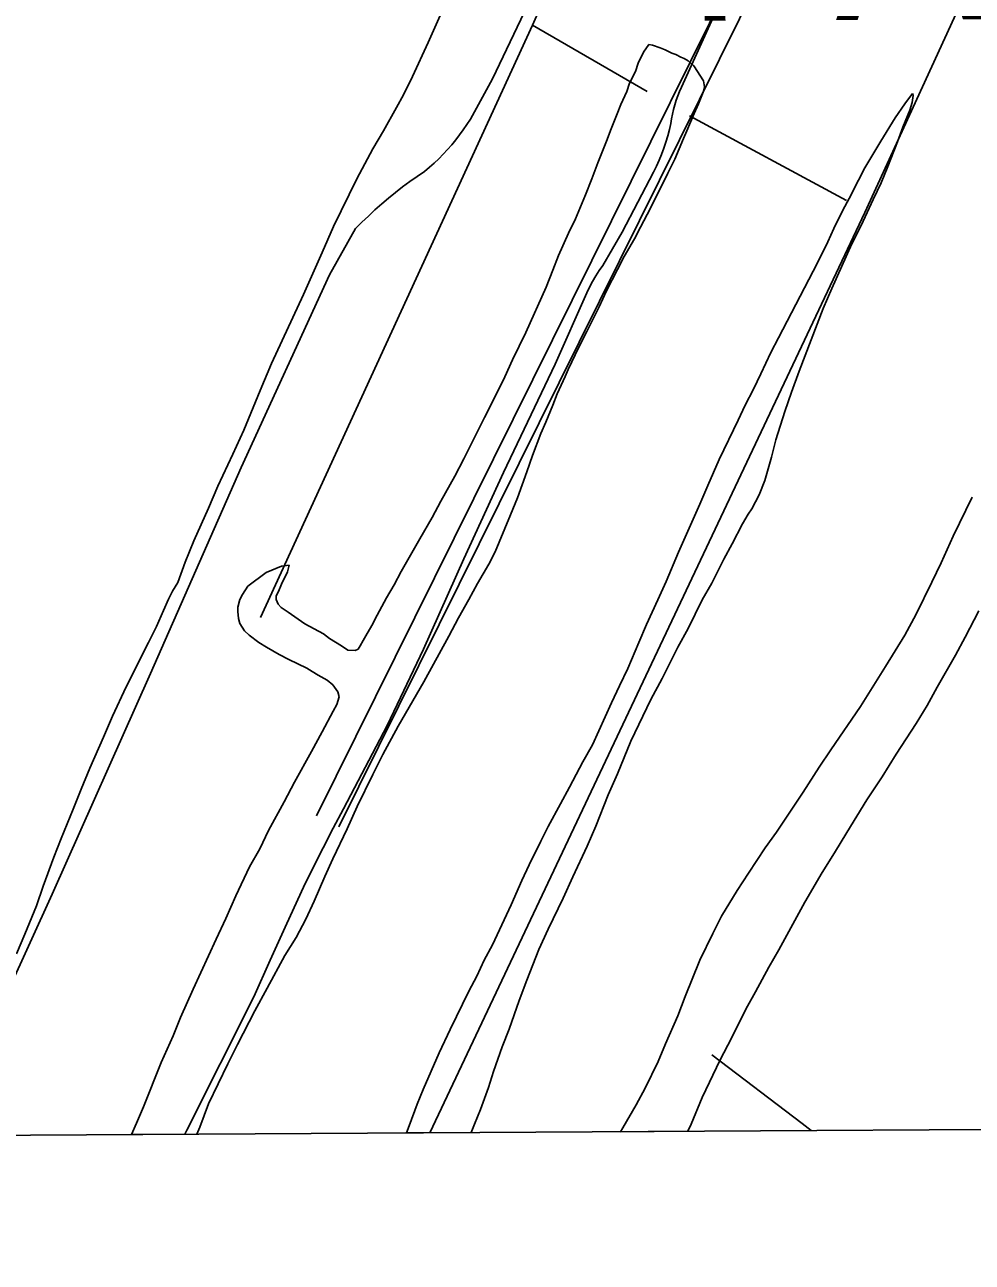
# Model space of a CAD drawing. Extents: x 3477039 to 3515015, y 546746 to 572297.
# Drawn here: x 3492712 to 3493845, y 555318 to 556797 of the extents above; entities that cross this region are included whole.
import ezdxf

# ---------------------------------------------------------------- set-up
doc = ezdxf.new("R2010")
doc.units = 0
for name, color, linetype in [('V-ANNO-SYMB', 7, 'Continuous'), ('V-DTCH-CNTR', 7, 'Continuous'), ('V-ROAD-CNTR', 7, 'Continuous'), ('V-SITE-VEGE', 7, 'Continuous'), ('V-TOPO-GNAM-IDEN', 7, 'Continuous'), ('V-TOPO-SHOR', 7, 'Continuous')]:
    doc.layers.add(name, color=color, linetype=linetype)

msp = doc.modelspace()

# ---------------------------------------------------------------- linework, layer by layer
at = {"layer": 'V-ANNO-SYMB'}
msp.add_lwpolyline([(3487280.7, 555437.8), (3500171.5, 555514.5), (3500191.1, 552220.1), (3487300.3, 552143.4)], close=True, dxfattribs=at)
at = {"layer": 'V-DTCH-CNTR'}
for points in [[(3493953, 557667.7), (3493894.5, 557555), (3493811.7, 557387.4), (3493753.7, 557267), (3493674.2, 557103.1), (3493559.3, 556858.9), (3493497.3, 556722.9), (3493495, 556717.7), (3493492.9, 556712.4), (3493491, 556707.1), (3493489.3, 556701.7), (3493487.8, 556696.2), (3493486.6, 556690.7), (3493485.6, 556685.1), (3493484.8, 556679.5), (3493482.9, 556672), (3493480.9, 556664.5), (3493478.6, 556657.1), (3493476.2, 556649.8), (3493473.5, 556642.5), (3493470.6, 556635.4), (3493467.5, 556628.3), (3493464.1, 556621.3), (3493426.4, 556549.6)], [(3493313.7, 556821.3), (3493271.5, 556732.9), (3493245.1, 556684.4), (3493240.9, 556678), (3493236.6, 556671.8), (3493232.1, 556665.7), (3493227.5, 556659.7), (3493222.7, 556653.9), (3493217.7, 556648.2), (3493212.5, 556642.7), (3493207.2, 556637.3), (3493201.7, 556632.1), (3493196.1, 556627), (3493190.3, 556622.1), (3493181.4, 556616.1), (3493172.6, 556609.9), (3493164, 556603.5), (3493155.5, 556596.9), (3493147.2, 556590.2), (3493139, 556583.2), (3493131, 556576.1), (3493123.1, 556568.8), (3493115.4, 556561.4), (3493107.8, 556553.7), (3493076.5, 556498.6), (3492971.2, 556268), (3492862.7, 556022), (3492745, 555758.1), (3492613.4, 555469.5)], [(3493426.4, 556549.6), (3493403.2, 556509.8), (3493398.9, 556503.6), (3493394.8, 556497.2), (3493391, 556490.6), (3493387.4, 556483.9), (3493384.1, 556477.1), (3493346.4, 556391.8), (3493284.7, 556262.4), (3493237.3, 556159.1), (3493189, 556051), (3493145.6, 555960)], [(3493145.6, 555960), (3493093.2, 555860.4), (3493081, 555837.1), (3493069.1, 555813.7), (3493057.3, 555790.2), (3493045.7, 555766.6), (3493025.5, 555723), (3493005.7, 555679.3), (3492986.1, 555635.5), (3492906.1, 555476.1), (3492903.8, 555471.2)], [(3493652.3, 555475.7), (3493641.5, 555484.2), (3493533.7, 555566)]]:
    msp.add_lwpolyline(points, dxfattribs=at)
at = {"layer": 'V-ROAD-CNTR'}
for points in [[(3493061, 555851.9), (3495551.8, 560875.6)], [(3493087.9, 555838.6), (3495578.6, 560862.3)]]:
    msp.add_lwpolyline(points, dxfattribs=at)
at = {"layer": 'V-SITE-VEGE'}
for p, q in [((3493215.6, 556823.5), (3493202.4, 556794.2)), ((3493202.4, 556794.2), (3493194.7, 556776.1)), ((3493194.7, 556776.1), (3493176, 556735.6)), ((3493452, 556764.6), (3493458.4, 556773.7)), ((3493458.4, 556773.7), (3493462.7, 556772.8)), ((3493462.7, 556772.8), (3493471.7, 556769.9)), ((3493471.7, 556769.9), (3493477.8, 556767.3)), ((3493477.8, 556767.3), (3493485.9, 556763.5)), ((3493445.6, 556751.3), (3493452, 556764.6)), ((3493485.9, 556763.5), (3493490.7, 556761.8)), ((3493490.7, 556761.8), (3493496.7, 556758.8)), ((3493496.7, 556758.8), (3493500.6, 556757.1)), ((3493500.6, 556757.1), (3493505.3, 556754.1)), ((3493505.3, 556754.1), (3493512.2, 556748.1)), ((3493435.3, 556727.6), (3493442.2, 556741.4)), ((3493442.2, 556741.4), (3493445.6, 556751.3)), ((3493512.2, 556748.1), (3493523.5, 556730.5)), ((3493176, 556735.6), (3493164.9, 556713.6)), ((3493431.9, 556717.7), (3493435.3, 556727.6)), ((3493524.8, 556723.2), (3493523.1, 556716.7)), ((3493523.5, 556730.5), (3493524.8, 556723.2)), ((3493164.9, 556713.6), (3493156.8, 556698.6)), ((3493424.7, 556702.2), (3493431.9, 556717.7)), ((3493523.1, 556716.7), (3493517.6, 556702.9)), ((3493764.4, 556703), (3493773.4, 556715.1)), ((3493774.3, 556712.9), (3493773, 556704.3)), ((3493773.4, 556715.1), (3493774.3, 556712.9)), ((3493156.8, 556698.6), (3493141, 556670.6)), ((3493420.4, 556691), (3493424.7, 556702.2)), ((3493517.6, 556702.9), (3493512.5, 556691.3)), ((3493752.9, 556686.2), (3493764.4, 556703)), ((3493770.5, 556695.3), (3493762, 556675.1)), ((3493773, 556704.3), (3493770.5, 556695.3)), ((3493413.2, 556672.9), (3493420.4, 556691)), ((3493512.5, 556691.3), (3493503.9, 556670.6)), ((3493735.8, 556658.2), (3493752.9, 556686.2)), ((3493141, 556670.6), (3493128.6, 556649)), ((3493407.6, 556658.2), (3493413.2, 556672.9)), ((3493503.9, 556670.6), (3493499.7, 556661.6)), ((3493762, 556675.1), (3493755.6, 556657.4)), ((3493128.6, 556649), (3493109.3, 556613.2)), ((3493397.4, 556632.4), (3493407.6, 556658.2)), ((3493499.7, 556661.6), (3493489.4, 556636.6)), ((3493716.6, 556626.3), (3493735.8, 556658.2)), ((3493755.6, 556657.4), (3493744.1, 556628.1)), ((3493489.4, 556636.6), (3493480.9, 556620.2)), ((3493390.2, 556613.4), (3493397.4, 556632.4)), ((3493480.9, 556620.2), (3493460.4, 556578)), ((3493708.9, 556611.6), (3493716.6, 556626.3)), ((3493744.1, 556628.1), (3493736, 556608.3)), ((3493109.3, 556613.2), (3493081.6, 556556.4)), ((3493382.5, 556594.1), (3493390.2, 556613.4)), ((3493697.8, 556589.7), (3493708.9, 556611.6)), ((3493736, 556608.3), (3493726.6, 556588.5)), ((3493370.6, 556565.6), (3493382.5, 556594.1)), ((3493690.1, 556575.9), (3493697.8, 556589.7)), ((3493460.4, 556578), (3493448.5, 556555.6)), ((3493679.4, 556553.9), (3493690.1, 556575.9)), ((3493726.6, 556588.5), (3493712.1, 556557.5)), ((3493362.5, 556548.4), (3493370.6, 556565.6)), ((3493081.6, 556556.4), (3493068, 556525.3)), ((3493350.5, 556521.7), (3493362.5, 556548.4)), ((3493448.5, 556555.6), (3493441.2, 556541.4)), ((3493672.2, 556538), (3493679.4, 556553.9)), ((3493712.1, 556557.5), (3493701, 556535.5)), ((3493441.2, 556541.4), (3493428.8, 556520.3)), ((3493659.8, 556513), (3493672.2, 556538)), ((3493701, 556535.5), (3493677.1, 556482.1)), ((3493068, 556525.3), (3493045.4, 556474.9)), ((3493343.7, 556504), (3493350.5, 556521.7)), ((3493428.8, 556520.3), (3493420.7, 556504.7)), ((3493335.6, 556483.8), (3493343.7, 556504)), ((3493420.7, 556504.7), (3493407.9, 556479.3)), ((3493613.2, 556423.3), (3493659.8, 556513)), ((3493045.4, 556474.9), (3493007.4, 556392.7)), ((3493311.3, 556429.5), (3493335.6, 556483.8)), ((3493407.9, 556479.3), (3493398.9, 556460.4)), ((3493677.1, 556482.1), (3493666.9, 556458.4)), ((3493398.9, 556460.4), (3493384.4, 556430.6)), ((3493666.9, 556458.4), (3493637.9, 556383.4)), ((3493295.5, 556396.8), (3493311.3, 556429.5)), ((3493384.4, 556430.6), (3493374.6, 556412.1)), ((3493374.6, 556412.1), (3493361.8, 556385.4)), ((3493604.3, 556405.7), (3493613.2, 556423.3)), ((3493592.3, 556380.2), (3493604.3, 556405.7)), ((3493007.4, 556392.7), (3492993.8, 556360.3)), ((3493286.1, 556376.5), (3493295.5, 556396.8)), ((3493361.8, 556385.4), (3493358.4, 556376.8)), ((3493637.9, 556383.4), (3493629, 556358.4)), ((3493271.6, 556346.8), (3493286.1, 556376.5)), ((3493358.4, 556376.8), (3493348.6, 556356.1)), ((3493583.4, 556361.7), (3493592.3, 556380.2)), ((3492993.8, 556360.3), (3492974.1, 556313)), ((3493348.6, 556356.1), (3493343.5, 556342.7)), ((3493573.6, 556342.8), (3493583.4, 556361.7)), ((3493629, 556358.4), (3493620.9, 556335.2)), ((3493261.8, 556327.8), (3493271.6, 556346.8)), ((3493343.5, 556342.7), (3493335.4, 556322.5)), ((3493565, 556324.7), (3493573.6, 556342.8)), ((3493237.1, 556278.7), (3493261.8, 556327.8)), ((3493542.4, 556277.7), (3493565, 556324.7)), ((3493620.9, 556335.2), (3493610.3, 556301.2)), ((3492974.1, 556313), (3492960.9, 556284.1)), ((3493329.4, 556308.7), (3493319.2, 556282.4)), ((3493335.4, 556322.5), (3493329.4, 556308.7)), ((3493610.3, 556301.2), (3493604.8, 556280.5)), ((3492960.9, 556284.1), (3492943, 556245.8)), ((3493226.4, 556258), (3493237.1, 556278.7)), ((3493319.2, 556282.4), (3493312.4, 556263.1)), ((3493604.8, 556280.5), (3493597.1, 556252.5)), ((3493528.8, 556246.7), (3493542.4, 556277.7)), ((3493209.7, 556227.8), (3493226.4, 556258)), ((3493312.4, 556263.1), (3493301.3, 556232.1)), ((3493597.1, 556252.5), (3493590.3, 556235.7)), ((3492943, 556245.8), (3492931.9, 556219.5)), ((3493519.4, 556224.3), (3493528.8, 556246.7)), ((3493590.3, 556235.7), (3493581.3, 556218.9)), ((3492931.9, 556219.5), (3492914.4, 556180.7)), ((3493199.5, 556208.4), (3493209.7, 556227.8)), ((3493301.3, 556232.1), (3493292.8, 556211.8)), ((3493493.8, 556167), (3493519.4, 556224.3)), ((3493822.3, 556186.3), (3493844.9, 556232.8)), ((3493184.5, 556183), (3493199.5, 556208.4)), ((3493292.8, 556211.8), (3493279.6, 556179.1)), ((3493577.1, 556212.5), (3493570.2, 556200.8)), ((3493581.3, 556218.9), (3493577.1, 556212.5)), ((3493570.2, 556200.8), (3493557.8, 556177.1)), ((3492914.4, 556180.7), (3492904.2, 556154.9)), ((3493162.3, 556143.8), (3493184.5, 556183)), ((3493279.6, 556179.1), (3493274.5, 556167.4)), ((3493557.8, 556177.1), (3493548, 556158.6)), ((3493807.8, 556154.4), (3493822.3, 556186.3)), ((3493274.5, 556167.4), (3493267.2, 556152.8)), ((3493478.9, 556132.1), (3493493.8, 556167)), ((3492904.2, 556154.9), (3492895.3, 556130.7)), ((3493001, 556142.8), (3493019.1, 556150.1)), ((3493019.1, 556150.1), (3493028.5, 556151.5)), ((3493028.5, 556151.5), (3493026.4, 556143.3)), ((3493267.2, 556152.8), (3493253.5, 556129.5)), ((3493548, 556158.6), (3493533.5, 556130.1)), ((3493796.7, 556131.1), (3493807.8, 556154.4)), ((3492895.3, 556130.7), (3492888.9, 556120.4)), ((3492979.2, 556126.3), (3493001, 556142.8)), ((3493026.4, 556143.3), (3493019.1, 556128.6)), ((3493153.8, 556127.9), (3493162.3, 556143.8)), ((3493469.1, 556110.1), (3493478.9, 556132.1)), ((3493777.9, 556092.8), (3493796.7, 556131.1)), ((3492888.9, 556120.4), (3492884.2, 556110.9)), ((3492969.3, 556110.4), (3492972.7, 556116.4)), ((3492972.7, 556116.4), (3492979.2, 556126.3)), ((3493015.7, 556120), (3493012.7, 556114.8)), ((3493019.1, 556128.6), (3493015.7, 556120)), ((3493144.8, 556112.3), (3493153.8, 556127.9)), ((3493253.5, 556129.5), (3493243.3, 556110.6)), ((3493533.5, 556130.1), (3493522, 556109.9)), ((3492884.2, 556110.9), (3492878.2, 556097.1)), ((3492967.2, 556101.3), (3492969.3, 556110.4)), ((3492967.2, 556096.2), (3492967.2, 556101.3)), ((3493012.7, 556114.8), (3493012.8, 556110.5)), ((3493012.8, 556110.5), (3493015.4, 556105)), ((3493015.4, 556105), (3493018.8, 556100.7)), ((3493133.7, 556091.6), (3493144.8, 556112.3)), ((3493243.3, 556110.6), (3493230.9, 556088.6)), ((3493455.4, 556080.4), (3493469.1, 556110.1)), ((3493522, 556109.9), (3493505.3, 556075.9)), ((3492878.2, 556097.1), (3492869.7, 556078.2)), ((3492967.7, 556087.6), (3492967.2, 556096.2)), ((3492969.4, 556081.6), (3492967.7, 556087.6)), ((3493018.8, 556100.7), (3493027.4, 556095.1)), ((3493027.4, 556095.1), (3493047.3, 556081.4)), ((3493127.3, 556079.2), (3493133.7, 556091.6)), ((3493230.9, 556088.6), (3493219.4, 556066.6)), ((3493764.3, 556067.8), (3493777.9, 556092.8)), ((3493852.7, 556097), (3493836.5, 556065.5)), ((3492869.7, 556078.2), (3492860.3, 556059.2)), ((3492975.1, 556073), (3492969.4, 556081.6)), ((3492980.7, 556067.8), (3492975.1, 556073)), ((3493047.3, 556081.4), (3493069.3, 556069.5)), ((3493120, 556067.1), (3493127.3, 556079.2)), ((3493446.5, 556058.9), (3493455.4, 556080.4)), ((3493505.3, 556075.9), (3493492.9, 556053.4)), ((3492860.3, 556059.2), (3492833.4, 556006.2)), ((3492992.3, 556058.9), (3492980.7, 556067.8)), ((3493001.4, 556053.3), (3492992.3, 556058.9)), ((3493069.3, 556069.5), (3493076.6, 556063.9)), ((3493076.6, 556063.9), (3493090.8, 556054.9)), ((3493113.2, 556055), (3493117, 556061.5)), ((3493117, 556061.5), (3493120, 556067.1)), ((3493219.4, 556066.6), (3493189.5, 556011.9)), ((3493433.3, 556027.8), (3493446.5, 556058.9)), ((3493741.2, 556030.3), (3493764.3, 556067.8)), ((3493836.5, 556065.5), (3493825, 556043.9)), ((3493016.5, 556044.8), (3493001.4, 556053.3)), ((3493028.1, 556038.8), (3493016.5, 556044.8)), ((3493090.8, 556054.9), (3493098.6, 556049.8)), ((3493098.6, 556049.8), (3493107.2, 556049.4)), ((3493107.2, 556049.4), (3493111, 556051.1)), ((3493111, 556051.1), (3493113.2, 556055)), ((3493492.9, 556053.4), (3493474.2, 556016)), ((3493825, 556043.9), (3493802.8, 556005.6)), ((3493049.6, 556028.5), (3493028.1, 556038.8)), ((3493056.1, 556024.3), (3493049.6, 556028.5)), ((3493423.4, 556007.2), (3493433.3, 556027.8)), ((3493711.3, 555982.4), (3493741.2, 556030.3)), ((3493063, 556020), (3493056.1, 556024.3)), ((3493073.8, 556014), (3493063, 556020)), ((3493080.7, 556008.4), (3493073.8, 556014)), ((3493474.2, 556016), (3493460.9, 555991)), ((3492833.4, 556006.2), (3492817.2, 555970.9)), ((3493086.7, 555999.9), (3493080.7, 556008.4)), ((3493088, 555993.9), (3493086.7, 555999.9)), ((3493189.5, 556011.9), (3493158.7, 555958.9)), ((3493413.6, 555986.9), (3493423.4, 556007.2)), ((3493802.8, 556005.6), (3493791.2, 555983.6)), ((3493081.2, 555977.1), (3493085.5, 555984.8)), ((3493085.5, 555984.8), (3493088, 555993.9)), ((3493391, 555936.9), (3493413.6, 555986.9)), ((3493460.9, 555991), (3493437, 555941)), ((3493791.2, 555983.6), (3493778, 555962.1)), ((3492817.2, 555970.9), (3492806.5, 555945.9)), ((3493068, 555952.1), (3493081.2, 555977.1)), ((3493675.8, 555930.7), (3493711.3, 555982.4)), ((3493158.7, 555958.9), (3493140.3, 555925.2)), ((3493778, 555962.1), (3493754, 555925.4)), ((3492806.5, 555945.9), (3492790.3, 555908.9)), ((3493055.2, 555928.8), (3493068, 555952.1)), ((3493437, 555941), (3493420.8, 555902.2)), ((3493034.7, 555892.2), (3493055.2, 555928.8)), ((3493140.3, 555925.2), (3493128.4, 555901.1)), ((3493379.5, 555916.2), (3493391, 555936.9)), ((3493662.1, 555910), (3493675.8, 555930.7)), ((3493754, 555925.4), (3493737.4, 555898.3)), ((3492790.3, 555908.9), (3492779.7, 555883.9)), ((3493363.7, 555886.1), (3493379.5, 555916.2)), ((3493642.8, 555880.3), (3493662.1, 555910)), ((3493128.4, 555901.1), (3493109.6, 555862.8)), ((3493420.8, 555902.2), (3493409.7, 555876.8)), ((3493737.4, 555898.3), (3493719, 555871.1)), ((3492779.7, 555883.9), (3492770.3, 555859.8)), ((3493022.3, 555868.4), (3493034.7, 555892.2)), ((3493352.6, 555866.3), (3493363.7, 555886.1)), ((3493610.8, 555832.4), (3493642.8, 555880.3)), ((3493003.9, 555834.4), (3493022.3, 555868.4)), ((3493338.1, 555839.1), (3493352.6, 555866.3)), ((3493409.7, 555876.8), (3493394.8, 555839.3)), ((3493719, 555871.1), (3493695.1, 555831.9)), ((3492770.3, 555859.8), (3492755.8, 555824.9)), ((3493109.6, 555862.8), (3493097.7, 555836.5)), ((3493097.7, 555836.5), (3493080.6, 555800.3)), ((3493329.1, 555821.4), (3493338.1, 555839.1)), ((3493394.8, 555839.3), (3493384.6, 555815.6)), ((3492755.8, 555824.9), (3492747.3, 555802.5)), ((3492993.3, 555812.4), (3493003.9, 555834.4)), ((3493315.4, 555793.4), (3493329.1, 555821.4)), ((3493597.5, 555813.4), (3493610.8, 555832.4)), ((3493695.1, 555831.9), (3493680.1, 555807.7)), ((3492980.9, 555790.9), (3492993.3, 555812.4)), ((3493384.6, 555815.6), (3493367.5, 555779)), ((3493577.4, 555783.2), (3493597.5, 555813.4)), ((3493680.1, 555807.7), (3493665.6, 555784)), ((3492747.3, 555802.5), (3492734.5, 555767.6)), ((3492964.6, 555756.4), (3492980.9, 555790.9)), ((3493080.6, 555800.3), (3493071.2, 555779.2)), ((3493306.5, 555774.5), (3493315.4, 555793.4)), ((3493071.2, 555779.2), (3493058.4, 555749.9)), ((3493367.5, 555779), (3493356, 555753.6)), ((3493564.1, 555762.6), (3493577.4, 555783.2)), ((3493665.6, 555784), (3493645, 555748.7)), ((3492734.5, 555767.6), (3492726.4, 555744.3)), ((3493293.7, 555745.6), (3493306.5, 555774.5)), ((3493545.3, 555732), (3493564.1, 555762.6)), ((3492952.7, 555729.3), (3492964.6, 555756.4)), ((3493058.4, 555749.9), (3493048.2, 555728.3)), ((3493356, 555753.6), (3493338.1, 555716.5)), ((3493645, 555748.7), (3493613.9, 555691.8)), ((3492726.4, 555744.3), (3492712.4, 555710.3)), ((3493271.5, 555697.8), (3493293.7, 555745.6)), ((3493534.7, 555711.3), (3493545.3, 555732)), ((3492941.2, 555704.3), (3492952.7, 555729.3)), ((3493048.2, 555728.3), (3493036.7, 555706.4)), ((3493338.1, 555716.5), (3493327, 555692)), ((3492712.4, 555710.3), (3492702.6, 555687)), ((3492913.5, 555644.8), (3492941.2, 555704.3)), ((3493036.7, 555706.4), (3493023.4, 555684.8)), ((3493519.3, 555679.4), (3493534.7, 555711.3)), ((3493261.7, 555679.3), (3493271.5, 555697.8)), ((3493327, 555692), (3493312.5, 555655.4)), ((3493613.9, 555691.8), (3493601.9, 555671.1)), ((3493023.4, 555684.8), (3493002, 555646)), ((3493252.7, 555660.3), (3493261.7, 555679.3)), ((3493501.8, 555635.9), (3493519.3, 555679.4)), ((3493243.3, 555642.2), (3493252.7, 555660.3)), ((3493601.9, 555671.1), (3493585.7, 555641.4)), ((3492898.5, 555610.8), (3492913.5, 555644.8)), ((3493002, 555646), (3492987.5, 555618.9)), ((3493312.5, 555655.4), (3493303.2, 555631.3)), ((3493220.7, 555596.5), (3493243.3, 555642.2)), ((3493303.2, 555631.3), (3493291.2, 555596.8)), ((3493492.9, 555612.6), (3493501.8, 555635.9)), ((3493585.7, 555641.4), (3493574.1, 555620.7)), ((3492987.5, 555618.9), (3492966.6, 555578.4)), ((3493574.1, 555620.7), (3493557.1, 555586.2)), ((3492889.6, 555588.8), (3492898.5, 555610.8)), ((3493478.4, 555579.4), (3493492.9, 555612.6)), ((3492875.5, 555557), (3492889.6, 555588.8)), ((3493207.9, 555568.5), (3493220.7, 555596.5)), ((3493291.2, 555596.8), (3493283.2, 555575.7)), ((3493557.1, 555586.2), (3493543.4, 555560.3)), ((3492966.6, 555578.4), (3492955.1, 555555.5)), ((3493188.7, 555524.6), (3493207.9, 555568.5)), ((3493283.2, 555575.7), (3493272.5, 555546.4)), ((3493469.4, 555558.3), (3493478.4, 555579.4)), ((3492854.2, 555504), (3492875.5, 555557)), ((3492955.1, 555555.5), (3492932, 555507.7)), ((3493454.1, 555526.5), (3493469.4, 555558.3)), ((3493543.4, 555560.3), (3493522.1, 555515.1)), ((3493272.5, 555546.4), (3493266.6, 555527)), ((3493181.5, 555507.4), (3493188.7, 555524.6)), ((3493266.6, 555527), (3493257.2, 555500.8)), ((3493443, 555506.6), (3493454.1, 555526.5)), ((3493522.1, 555515.1), (3493508.9, 555483.2)), ((3492846.1, 555484.6), (3492854.2, 555504)), ((3492932, 555507.7), (3492921.8, 555479.7)), ((3493171.7, 555481.5), (3493181.5, 555507.4)), ((3493257.2, 555500.8), (3493250, 555483.1)), ((3493427.2, 555479), (3493443, 555506.6)), ((3492840, 555470.9), (3492846.1, 555484.6)), ((3493168.5, 555472.8), (3493171.7, 555481.5)), ((3493250, 555483.1), (3493246.1, 555473.3)), ((3493508.9, 555483.2), (3493504.9, 555474.8)), ((3492917.9, 555471.3), (3492840, 555470.9)), ((3492921.8, 555479.7), (3492917.9, 555471.3)), ((3493246.1, 555473.3), (3493168.5, 555472.8)), ((3493424.5, 555474.3), (3493427.2, 555479)), ((3493504.9, 555474.8), (3493424.5, 555474.3))]:
    msp.add_line(p, q, dxfattribs=at)
at = {"layer": 'V-TOPO-SHOR'}
for p, q in [((3493319.2, 556796.9), (3492994.2, 556089.1)), ((3493694.7, 556587.5), (3493507, 556688.6))]:
    msp.add_line(p, q, dxfattribs=at)
for points in [[(3493456.4, 556717.5), (3493319.2, 556796.9), (3493615.3, 557461.4)], [(3494041.4, 557280.8), (3493716.4, 556573), (3493196.5, 555473)]]:
    msp.add_lwpolyline(points, dxfattribs=at)

# ---------------------------------------------------------------- texts
at = {"layer": 'V-TOPO-GNAM-IDEN'}
msp.add_text('PARISH,', height=200, rotation=0.3121, dxfattribs=at).set_placement((3493503.1, 556802))

doc.saveas('drawing.dxf')
